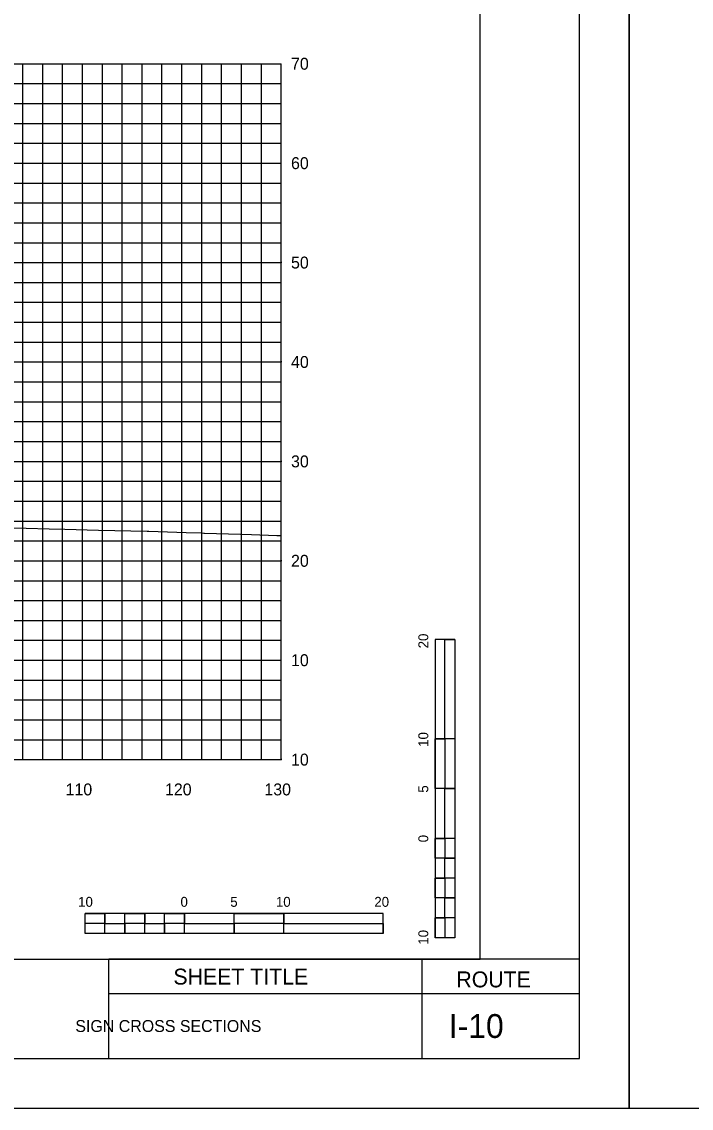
# Model space of a CAD drawing. Extents: x 1797809 to 2198143, y 249608 to 1237864.
# Drawn here: x 2197188.6 to 2197256, y 1237118 to 1237227.3 of the extents above; entities that cross this region are included whole.
import ezdxf

# ---------------------------------------------------------------- set-up
doc = ezdxf.new("R2010")
doc.units = 0
for name, color, linetype in [('10', 7, 'Continuous'), ('29', 7, 'Continuous'), ('31', 7, 'Continuous'), ('60', 7, 'Continuous'), ('DESIGN - SHEET - Light Grid', 7, 'Continuous'), ('GSCOLORFILL', 7, 'Continuous'), ('GSOUTLINE', 7, 'Continuous'), ('GSSHT', 7, 'Continuous'), ('Level 1', 7, 'Continuous'), ('Level 45', 7, 'Continuous'), ('UGUT', 7, 'Continuous')]:
    doc.layers.add(name, color=color, linetype=linetype)

msp = doc.modelspace()

# ---------------------------------------------------------------- linework, layer by layer
at = {"layer": '29'}
for p, q in [((2197230.18, 1237165.19), (2197230.18, 1237135.19)), ((2197232.18, 1237165.19), (2197230.18, 1237165.19)), ((2197232.18, 1237165.19), (2197232.18, 1237155.19)), ((2197232.18, 1237165.19), (2197232.18, 1237135.19)), ((2197231.18, 1237155.19), (2197230.18, 1237155.19)), ((2197232.18, 1237155.19), (2197230.18, 1237155.19)), ((2197231.18, 1237155.19), (2197231.18, 1237150.19)), ((2197232.18, 1237150.19), (2197230.18, 1237150.19)), ((2197232.18, 1237150.19), (2197231.18, 1237150.19)), ((2197232.18, 1237150.19), (2197232.18, 1237145.19)), ((2197231.18, 1237145.19), (2197230.18, 1237145.19)), ((2197232.18, 1237145.19), (2197230.18, 1237145.19)), ((2197231.18, 1237145.19), (2197231.18, 1237143.19)), ((2197232.18, 1237143.19), (2197231.18, 1237143.19)), ((2197232.18, 1237143.19), (2197232.18, 1237141.19)), ((2197231.18, 1237141.19), (2197230.18, 1237141.19)), ((2197231.18, 1237141.19), (2197231.18, 1237139.19)), ((2197232.18, 1237139.19), (2197231.18, 1237139.19)), ((2197232.18, 1237139.19), (2197232.18, 1237137.19)), ((2197224.97, 1237137.63), (2197194.97, 1237137.63)), ((2197194.97, 1237135.63), (2197194.97, 1237137.63)), ((2197196.97, 1237136.63), (2197196.97, 1237137.63)), ((2197200.97, 1237136.63), (2197200.97, 1237137.63)), ((2197204.97, 1237136.63), (2197204.97, 1237137.63)), ((2197204.97, 1237135.63), (2197204.97, 1237137.63)), ((2197209.97, 1237135.63), (2197209.97, 1237137.63)), ((2197214.97, 1237136.63), (2197214.97, 1237137.63)), ((2197214.97, 1237135.63), (2197214.97, 1237137.63)), ((2197224.97, 1237135.63), (2197224.97, 1237137.63)), ((2197231.18, 1237137.19), (2197230.18, 1237137.19)), ((2197231.18, 1237137.19), (2197231.18, 1237135.19)), ((2197196.97, 1237136.63), (2197194.97, 1237136.63)), ((2197198.97, 1237135.63), (2197198.97, 1237136.63)), ((2197200.97, 1237136.63), (2197198.97, 1237136.63)), ((2197202.97, 1237135.63), (2197202.97, 1237136.63)), ((2197204.97, 1237136.63), (2197202.97, 1237136.63)), ((2197209.97, 1237135.63), (2197209.97, 1237136.63)), ((2197214.97, 1237136.63), (2197209.97, 1237136.63)), ((2197224.97, 1237135.63), (2197194.97, 1237135.63)), ((2197198.97, 1237135.63), (2197196.97, 1237135.63)), ((2197202.97, 1237135.63), (2197200.97, 1237135.63)), ((2197209.97, 1237135.63), (2197204.97, 1237135.63)), ((2197224.97, 1237135.63), (2197214.97, 1237135.63)), ((2197232.18, 1237135.19), (2197230.18, 1237135.19))]:
    msp.add_line(p, q, dxfattribs=at)
for points in [[(2197231.18, 1237155.19), (2197231.18, 1237165.19), (2197232.18, 1237165.19), (2197232.18, 1237155.19)], [(2197230.18, 1237150.19), (2197230.18, 1237155.19), (2197231.18, 1237155.19), (2197231.18, 1237150.19)], [(2197231.18, 1237145.19), (2197231.18, 1237150.19), (2197232.18, 1237150.19), (2197232.18, 1237145.19)], [(2197230.18, 1237143.19), (2197230.18, 1237145.19), (2197231.18, 1237145.19), (2197231.18, 1237143.19)], [(2197231.18, 1237141.19), (2197231.18, 1237143.19), (2197232.18, 1237143.19), (2197232.18, 1237141.19)], [(2197230.18, 1237139.19), (2197230.18, 1237141.19), (2197231.18, 1237141.19), (2197231.18, 1237139.19)], [(2197231.18, 1237137.19), (2197231.18, 1237139.19), (2197232.18, 1237139.19), (2197232.18, 1237137.19)], [(2197194.97, 1237137.63), (2197196.97, 1237137.63), (2197196.97, 1237136.63), (2197194.97, 1237136.63)], [(2197198.97, 1237137.63), (2197200.97, 1237137.63), (2197200.97, 1237136.63), (2197198.97, 1237136.63)], [(2197202.97, 1237137.63), (2197204.97, 1237137.63), (2197204.97, 1237136.63), (2197202.97, 1237136.63)], [(2197209.97, 1237137.63), (2197214.97, 1237137.63), (2197214.97, 1237136.63), (2197209.97, 1237136.63)], [(2197230.18, 1237135.19), (2197230.18, 1237137.19), (2197231.18, 1237137.19), (2197231.18, 1237135.19)], [(2197196.97, 1237136.63), (2197198.97, 1237136.63), (2197198.97, 1237135.63), (2197196.97, 1237135.63)], [(2197200.97, 1237136.63), (2197202.97, 1237136.63), (2197202.97, 1237135.63), (2197200.97, 1237135.63)], [(2197204.97, 1237136.63), (2197209.97, 1237136.63), (2197209.97, 1237135.63), (2197204.97, 1237135.63)], [(2197214.97, 1237136.63), (2197224.97, 1237136.63), (2197224.97, 1237135.63), (2197214.97, 1237135.63)]]:
    msp.add_lwpolyline(points, close=True, dxfattribs=at)
at = {"layer": '60'}
for p, q in [((2197214.71, 1237153.11), (2197214.71, 1237223.11)), ((2197214.77, 1237203.11), (2197214.71, 1237203.11)), ((2197214.77, 1237193.11), (2197214.71, 1237193.11)), ((2197214.77, 1237183.11), (2197214.71, 1237183.11)), ((2197214.77, 1237173.11), (2197214.71, 1237173.11)), ((2196954.71, 1237153.11), (2197214.71, 1237153.11)), ((2197194.71, 1237153.05), (2197194.71, 1237153.11)), ((2197204.71, 1237153.05), (2197204.71, 1237153.11)), ((2197214.71, 1237153.05), (2197214.71, 1237153.11)), ((2197214.77, 1237153.11), (2197214.71, 1237153.11))]:
    msp.add_line(p, q, dxfattribs=at)
at = {"layer": 'DESIGN - SHEET - Light Grid'}
msp.add_lwpolyline([(2197186.38, 1237176.47), (2197189.04, 1237176.39), (2197191.37, 1237176.33), (2197192.93, 1237176.29), (2197196.32, 1237176.2), (2197201.22, 1237176.09), (2197201.28, 1237176.09), (2197201.37, 1237176.09), (2197205.15, 1237175.97), (2197206.69, 1237175.91), (2197206.93, 1237175.9), (2197207, 1237175.9), (2197210.6, 1237175.78), (2197211.73, 1237175.74), (2197214.26, 1237175.65), (2197214.71, 1237175.64)], dxfattribs=at)
at = {"layer": 'GSCOLORFILL'}
for p, q in [((2197197.37, 1237123.04), (2197197.37, 1237133.05)), ((2197228.9, 1237123.04), (2197228.9, 1237133.05))]:
    msp.add_line(p, q, dxfattribs=at)
msp.add_lwpolyline([(2196922.21, 1237123.04), (2197244.71, 1237123.04), (2197244.71, 1237333.04), (2196922.21, 1237333.04)], close=True, dxfattribs=at)
at = {"layer": 'GSOUTLINE'}
for p, q in [((2197197.37, 1237129.57), (2197228.9, 1237129.57)), ((2197228.9, 1237129.57), (2197244.71, 1237129.57))]:
    msp.add_line(p, q, dxfattribs=at)
at = {"layer": 'GSSHT'}
for p, q in [((2196954.71, 1237223.11), (2197214.71, 1237223.11)), ((2197188.71, 1237153.11), (2197188.71, 1237223.11)), ((2197190.71, 1237153.11), (2197190.71, 1237223.11)), ((2197192.71, 1237153.11), (2197192.71, 1237223.11)), ((2197194.71, 1237153.11), (2197194.71, 1237223.11)), ((2197196.71, 1237153.11), (2197196.71, 1237223.11)), ((2197198.71, 1237153.11), (2197198.71, 1237223.11)), ((2197200.71, 1237153.11), (2197200.71, 1237223.11)), ((2197202.71, 1237153.11), (2197202.71, 1237223.11)), ((2197204.71, 1237153.11), (2197204.71, 1237223.11)), ((2197206.71, 1237153.11), (2197206.71, 1237223.11)), ((2197208.71, 1237153.11), (2197208.71, 1237223.11)), ((2197210.71, 1237153.11), (2197210.71, 1237223.11)), ((2197212.71, 1237153.11), (2197212.71, 1237223.11)), ((2197214.71, 1237153.11), (2197214.71, 1237223.11)), ((2196954.71, 1237221.11), (2197214.71, 1237221.11)), ((2196954.71, 1237219.11), (2197214.71, 1237219.11)), ((2196954.71, 1237217.11), (2197214.71, 1237217.11)), ((2196954.71, 1237215.11), (2197214.71, 1237215.11)), ((2196954.71, 1237213.11), (2197214.71, 1237213.11)), ((2196954.71, 1237211.11), (2197214.71, 1237211.11)), ((2196954.71, 1237209.11), (2197214.71, 1237209.11)), ((2196954.71, 1237207.11), (2197214.71, 1237207.11)), ((2196954.71, 1237205.11), (2197214.71, 1237205.11)), ((2196954.71, 1237203.11), (2197214.71, 1237203.11)), ((2196954.71, 1237201.11), (2197214.71, 1237201.11)), ((2196954.71, 1237199.11), (2197214.71, 1237199.11)), ((2196954.71, 1237197.11), (2197214.71, 1237197.11)), ((2196954.71, 1237195.11), (2197214.71, 1237195.11)), ((2196954.71, 1237193.11), (2197214.71, 1237193.11)), ((2196954.71, 1237191.11), (2197214.71, 1237191.11)), ((2196954.71, 1237189.11), (2197214.71, 1237189.11)), ((2196954.71, 1237187.11), (2197214.71, 1237187.11)), ((2196954.71, 1237185.11), (2197214.71, 1237185.11)), ((2196954.71, 1237183.11), (2197214.71, 1237183.11)), ((2196954.71, 1237181.11), (2197214.71, 1237181.11)), ((2196954.71, 1237179.11), (2197214.71, 1237179.11)), ((2196954.71, 1237177.11), (2197214.71, 1237177.11)), ((2196954.71, 1237175.11), (2197214.71, 1237175.11)), ((2196954.71, 1237173.11), (2197214.71, 1237173.11)), ((2196954.71, 1237171.11), (2197214.71, 1237171.11)), ((2196954.71, 1237169.11), (2197214.71, 1237169.11)), ((2196954.71, 1237167.11), (2197214.71, 1237167.11)), ((2196954.71, 1237165.11), (2197214.71, 1237165.11)), ((2196954.71, 1237163.11), (2197214.71, 1237163.11)), ((2196954.71, 1237161.11), (2197214.71, 1237161.11)), ((2196954.71, 1237159.11), (2197214.71, 1237159.11)), ((2196954.71, 1237157.11), (2197214.71, 1237157.11)), ((2196954.71, 1237155.11), (2197214.71, 1237155.11))]:
    msp.add_line(p, q, dxfattribs=at)
for points in [[(2196909.71, 1237118.04), (2197249.71, 1237118.04), (2197249.71, 1237338.04), (2196909.71, 1237338.04)], [(2197249.71, 1237118.04), (2197589.71, 1237118.04), (2197589.71, 1237338.04), (2197249.71, 1237338.04)]]:
    msp.add_lwpolyline(points, close=True, dxfattribs=at)
at = {"layer": 'Level 45'}
msp.add_lwpolyline([(2196934.71, 1237133.05), (2197234.71, 1237133.05), (2197234.71, 1237323.05), (2196934.71, 1237323.05)], close=True, dxfattribs=at)
at = {"layer": 'UGUT'}
msp.add_line((2197244.71, 1237133.05), (2197197.37, 1237133.05), dxfattribs=at)

# ---------------------------------------------------------------- texts
at = {"layer": '10'}
for s, p in [('110', (2197193.01, 1237149.51)), ('120', (2197203.01, 1237149.51)), ('130', (2197213.01, 1237149.51))]:
    msp.add_text(s, height=1.2, dxfattribs=at).set_placement(p)
at = {"layer": '29'}
for s, height, rotation, p in [('20', 0.999, 90.0572, (2197229.5, 1237164.3)), ('10', 0.999, 90.0572, (2197229.5, 1237154.39)), ('5', 1, 90.0572, (2197229.5, 1237149.78)), ('0', 1, 90.0572, (2197229.5, 1237144.79)), ('10', 0.999, 0.0572, (2197194.27, 1237138.3)), ('0', 1, 0.0572, (2197204.57, 1237138.3)), ('5', 0.999, 0.0572, (2197209.58, 1237138.3)), ('10', 0.999, 0.0572, (2197214.17, 1237138.3)), ('20', 0.999, 0.0572, (2197224.07, 1237138.3)), ('10', 0.999, 90.0572, (2197229.5, 1237134.49))]:
    msp.add_text(s, height=height, rotation=rotation, dxfattribs=at).set_placement(p)
at = {"layer": '31'}
for s, p in [('70', (2197215.69, 1237222.51)), ('60', (2197215.69, 1237212.51)), ('50', (2197215.69, 1237202.51)), ('40', (2197215.69, 1237192.51)), ('30', (2197215.69, 1237182.51)), ('20', (2197215.69, 1237172.51)), ('10', (2197215.69, 1237162.51)), ('10', (2197215.69, 1237152.51))]:
    msp.add_text(s, height=1.2, dxfattribs=at).set_placement(p)
at = {"layer": 'GSOUTLINE'}
for s, p in [('SHEET TITLE', (2197203.86, 1237130.48)), ('ROUTE', (2197232.33, 1237130.2))]:
    msp.add_text(s, height=1.6, dxfattribs=at).set_placement(p)
at = {"layer": 'Level 1'}
for s, height, p in [(' I-10 ', 2.4, (2197230.67, 1237125.11)), ('          SIGN CROSS SECTIONS          ', 1.2, (2197189.53, 1237125.71))]:
    msp.add_text(s, height=height, rotation=360, dxfattribs=at).set_placement(p)

doc.saveas('drawing.dxf')
